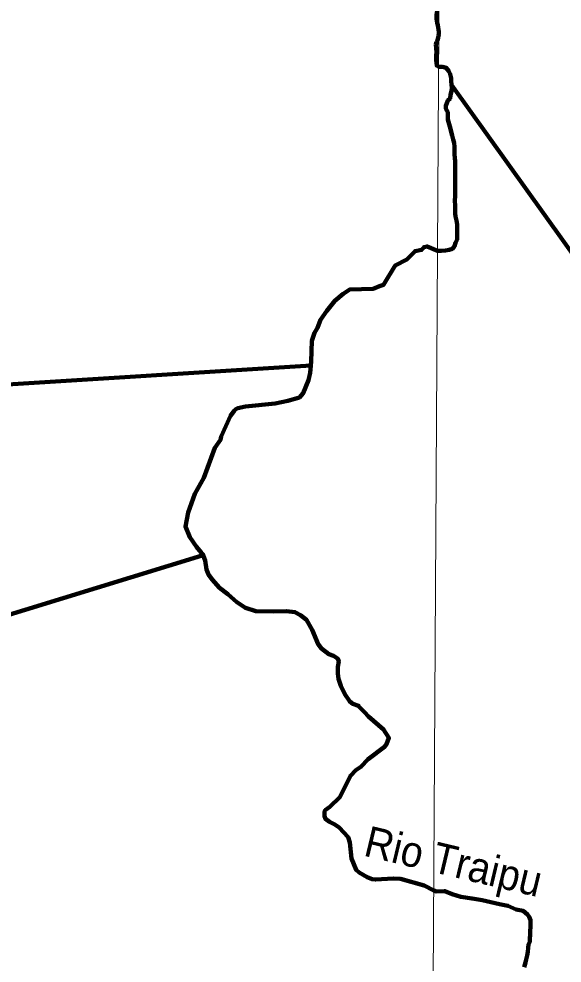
# Model space of a CAD drawing. Extents: x 553962 to 842807, y 8883888 to 9032388.
# Drawn here: x 712578 to 721413, y 8908376 to 8923744 of the extents above; entities that cross this region are included whole.
import ezdxf
from ezdxf.enums import TextEntityAlignment as Align

# ---------------------------------------------------------------- set-up
doc = ezdxf.new("R2010")
doc.units = 0
doc.header["$LTSCALE"] = 150
for name, color, linetype, lineweight in [('1', 7, 'Continuous', 13), ('24', 7, 'Continuous', 25), ('53', 7, 'Continuous', 106), ('9', 7, 'Continuous', 90)]:
    doc.layers.add(name, color=color, linetype=linetype, lineweight=lineweight)
doc.layers.add('49', color=7, linetype='Continuous')

msp = doc.modelspace()

# ---------------------------------------------------------------- linework, layer by layer
at = {"layer": '1'}
msp.add_lwpolyline([(719978.9, 9023574.5), (719561.6, 8949232.2), (719215.6, 8890710.6)], dxfattribs=at)
at = {"layer": '24', "lineweight": 53}
msp.add_line((719358.5, 8923328.1), (719358.6, 8923326.6), dxfattribs=at)
for points in [[(719358.6, 8923326.6), (719372.1, 8923197), (719363, 8923148), (719367.5, 8923075.7), (719375.1, 8922983.9), (719405.7, 8922963.6)], [(719405.7, 8922963.6), (719467, 8922963.5), (719527.9, 8922947.8), (719573.3, 8922891.5), (719593.3, 8922845.5), (719608.1, 8922779.2), (719607.8, 8922728.2), (719612.5, 8922677.3), (719617.2, 8922621.2), (719616.8, 8922565.2), (719596.1, 8922509.3), (719590.6, 8922448.2), (719555.4, 8922413.6), (719520.2, 8922331.3), (719524.1, 8922280.4), (719553.5, 8922224.3), (719553.1, 8922173.4), (719552.7, 8922107.2), (719587.5, 8921989.8), (719627.2, 8921846.9), (719642, 8921780.6), (719656.8, 8921724.4), (719661.5, 8921663.3), (719661, 8921586.9), (719665.7, 8921535.9), (719670.4, 8921479.9), (719675.1, 8921423.8), (719674.7, 8921357.6), (719674.3, 8921301.6), (719673.9, 8921240.4), (719673.5, 8921184.4), (719673.1, 8921123.3), (719672.6, 8921057.1), (719672.1, 8920985.7), (719671.7, 8920929.7), (719671.3, 8920863.5), (719670.7, 8920782), (719675.3, 8920705.6), (719674.8, 8920644.4), (719674.4, 8920578.2), (719679.1, 8920527.2), (719693.9, 8920460.9), (719703.7, 8920399.8), (719708.3, 8920328.4), (719707.9, 8920272.4), (719707.5, 8920211.2), (719707.1, 8920155.2), (719681.3, 8920099.3), (719660.5, 8920043.4), (719629.7, 8920002.9), (719573.7, 8919982.9), (719517.6, 8919973.1), (719446.4, 8919968.4), (719388, 8919968.8)], [(719388, 8919968.8), (719217, 8920039.9), (719168.4, 8920030.7), (719126.8, 8919983.7), (719021.9, 8919963.8), (718888.7, 8919829.8), (718888.7, 8919829.8)], [(718888.7, 8919829.8), (718698.9, 8919728.1), (718508.1, 8919414.8), (718441.7, 8919396.1), (718342.3, 8919352.7), (717962.6, 8919341.8), (717850.2, 8919266.6), (717715.4, 8919155.6), (717584.3, 8918993), (717484.9, 8918843.2), (717433.5, 8918714), (717386.5, 8918633.6), (717343.6, 8918502.1), (717334.1, 8918168.6), (717316.4, 8917983.3), (717287.5, 8917863.5), (717202.1, 8917652.5), (717139.9, 8917584.2), (716949.9, 8917526.3), (716744.6, 8917482.9), (716262.7, 8917433.2), (716138.9, 8917405.7), (716105.4, 8917390.9), (716076.8, 8917365.2), (716021.3, 8917281.8), (715870.4, 8916945.9), (715855.1, 8916891.8), (715765.5, 8916761), (715585.2, 8916273.3), (715439.9, 8916014.5), (715332.6, 8915712.1), (715285.6, 8915483), (715360.4, 8915309.1), (715466.5, 8915151.7), (715544.8, 8915057.8), (715568.8, 8915033.9), (715582.8, 8914999.5)], [(715582.8, 8914999.5), (715607.3, 8914926.5), (715630.8, 8914782.1), (715664.2, 8914698.4), (715720.4, 8914621.3), (715841.4, 8914484.8), (715976.3, 8914382.9), (716121.9, 8914251.7), (716262.7, 8914158.2), (716430.6, 8914102.4), (716723.3, 8914098.2), (716931, 8914106.3), (717067.3, 8914089.8), (717160, 8914040), (717258.6, 8913960.8), (717350.2, 8913798.9), (717444.9, 8913569.6), (717500.7, 8913495.3), (717620.4, 8913403.7), (717696.9, 8913374.6), (717753.4, 8913338.3), (717771.3, 8913315.3), (717779.7, 8913284.7), (717767.4, 8913198.7), (717765.2, 8913088.6), (717776, 8913003.3), (717816.4, 8912891.5), (717881.6, 8912752), (717959.7, 8912633.8), (718012.2, 8912595.1), (718103.9, 8912566), (718108.4, 8912552.9), (718200.6, 8912462.7), (718263.8, 8912388), (718510.9, 8912180.7), (718595.9, 8912042.5), (718559.6, 8911942), (718525.1, 8911895.3), (718256.7, 8911695.7), (718139.8, 8911569.1), (718058.8, 8911518.2), (717971, 8911425.9), (717799.8, 8911079.5), (717637.2, 8910919.9), (717559.9, 8910863.9), (717548.7, 8910844.9), (717546.6, 8910765.8), (717564.2, 8910723.9), (717629.5, 8910673.2), (717717.9, 8910632.5), (717786.1, 8910583.9), (717932.5, 8910426.1), (717961.9, 8910338.5), (717987.1, 8910076.6), (718063.3, 8909892.7), (718110.2, 8909851.7), (718240.9, 8909774.5), (718323.8, 8909744.9), (718380.9, 8909735.3), (718665.9, 8909753.1), (718783.6, 8909747.4), (719169.5, 8909639.4), (719326.4, 8909556.3)], [(719326.4, 8909556.3), (719371.3, 8909542.5), (719371.3, 8909542.5), (719504.5, 8909548.1), (719504.5, 8909548.1), (719504.5, 8909548.1), (719626.5, 8909498.2)], [(719626.5, 8909498.2), (719765.2, 8909453.8), (719765.2, 8909453.8), (719765.2, 8909453.8), (719765.2, 8909453.8), (719948.4, 8909426.1), (719948.4, 8909426.1), (719948.4, 8909426.1), (720114.8, 8909398.4), (720114.8, 8909398.4), (720114.8, 8909398.4), (720392.3, 8909337.4), (720392.3, 8909337.4), (720392.3, 8909337.4), (720392.3, 8909337.4), (720531, 8909309.6), (720531, 8909309.6), (720531, 8909309.6), (720664.2, 8909248.6), (720780.7, 8909226.5), (720848.9, 8909167.8), (720879.1, 8909126.9), (720899.1, 8909075.8), (720898.7, 8909024.9), (720898.3, 8908963.8), (720892.8, 8908897.6), (720892.3, 8908831.3), (720886.9, 8908780.4), (720886.5, 8908724.4), (720865.8, 8908678.7), (720860.4, 8908622.7), (720854.9, 8908561.6), (720844.3, 8908500.6), (720828.6, 8908434.4), (720818, 8908383.6), (720797.2, 8908307.3)]]:
    msp.add_lwpolyline(points, dxfattribs=at)
msp.add_spline([(719411.8, 8923993.9), (719393.1, 8923985.6), (719389.3, 8923947.6), (719370.3, 8923807.2), (719381.7, 8923678.2), (719408.2, 8923534), (719404.4, 8923473.3), (719358.5, 8923328.1)], degree=3, dxfattribs=at)
at = {"layer": '53'}
msp.add_line((719358.5, 8923328.1), (719358.6, 8923326.6), dxfattribs=at)
msp.add_line((719358.5, 8923328.1), (719358.6, 8923326.6), dxfattribs=at)
msp.add_line((719358.5, 8923328.1), (719358.6, 8923326.6), dxfattribs=at)
for points in [[(719358.6, 8923326.6), (719372.1, 8923197), (719363, 8923148), (719367.5, 8923075.7), (719375.1, 8922983.9), (719405.7, 8922963.6)], [(719358.6, 8923326.6), (719372.1, 8923197), (719363, 8923148), (719367.5, 8923075.7), (719375.1, 8922983.9), (719405.7, 8922963.6)], [(719358.6, 8923326.6), (719372.1, 8923197), (719363, 8923148), (719367.5, 8923075.7), (719375.1, 8922983.9), (719405.7, 8922963.6)], [(719405.7, 8922963.6), (719467, 8922963.5), (719527.9, 8922947.8), (719573.3, 8922891.5), (719593.3, 8922845.5), (719608.1, 8922779.2), (719607.8, 8922728.2), (719612.5, 8922677.3), (719617.2, 8922621.2), (719616.8, 8922565.2), (719596.1, 8922509.3), (719590.6, 8922448.2), (719555.4, 8922413.6), (719520.2, 8922331.3), (719524.1, 8922280.4), (719553.5, 8922224.3), (719553.1, 8922173.4), (719552.7, 8922107.2), (719587.5, 8921989.8), (719627.2, 8921846.9), (719642, 8921780.6), (719656.8, 8921724.4), (719661.5, 8921663.3), (719661, 8921586.9), (719665.7, 8921535.9), (719670.4, 8921479.9), (719675.1, 8921423.8), (719674.7, 8921357.6), (719674.3, 8921301.6), (719673.9, 8921240.4), (719673.5, 8921184.4), (719673.1, 8921123.3), (719672.6, 8921057.1), (719672.1, 8920985.7), (719671.7, 8920929.7), (719671.3, 8920863.5), (719670.7, 8920782), (719675.3, 8920705.6), (719674.8, 8920644.4), (719674.4, 8920578.2), (719679.1, 8920527.2), (719693.9, 8920460.9), (719703.7, 8920399.8), (719708.3, 8920328.4), (719707.9, 8920272.4), (719707.5, 8920211.2), (719707.1, 8920155.2), (719681.3, 8920099.3), (719660.5, 8920043.4), (719629.7, 8920002.9), (719573.7, 8919982.9), (719517.6, 8919973.1), (719446.4, 8919968.4), (719388, 8919968.8)], [(719405.7, 8922963.6), (719467, 8922963.5), (719527.9, 8922947.8), (719573.3, 8922891.5), (719593.3, 8922845.5), (719608.1, 8922779.2), (719607.8, 8922728.2), (719612.5, 8922677.3), (719617.2, 8922621.2), (719616.8, 8922565.2), (719596.1, 8922509.3), (719590.6, 8922448.2), (719555.4, 8922413.6), (719520.2, 8922331.3), (719524.1, 8922280.4), (719553.5, 8922224.3), (719553.1, 8922173.4), (719552.7, 8922107.2), (719587.5, 8921989.8), (719627.2, 8921846.9), (719642, 8921780.6), (719656.8, 8921724.4), (719661.5, 8921663.3), (719661, 8921586.9), (719665.7, 8921535.9), (719670.4, 8921479.9), (719675.1, 8921423.8), (719674.7, 8921357.6), (719674.3, 8921301.6), (719673.9, 8921240.4), (719673.5, 8921184.4), (719673.1, 8921123.3), (719672.6, 8921057.1), (719672.1, 8920985.7), (719671.7, 8920929.7), (719671.3, 8920863.5), (719670.7, 8920782), (719675.3, 8920705.6), (719674.8, 8920644.4), (719674.4, 8920578.2), (719679.1, 8920527.2), (719693.9, 8920460.9), (719703.7, 8920399.8), (719708.3, 8920328.4), (719707.9, 8920272.4), (719707.5, 8920211.2), (719707.1, 8920155.2), (719681.3, 8920099.3), (719660.5, 8920043.4), (719629.7, 8920002.9), (719573.7, 8919982.9), (719517.6, 8919973.1), (719446.4, 8919968.4), (719388, 8919968.8)], [(719405.7, 8922963.6), (719467, 8922963.5), (719527.9, 8922947.8), (719573.3, 8922891.5), (719593.3, 8922845.5), (719608.1, 8922779.2), (719607.8, 8922728.2), (719612.5, 8922677.3), (719617.2, 8922621.2), (719616.8, 8922565.2), (719596.1, 8922509.3), (719590.6, 8922448.2), (719555.4, 8922413.6), (719520.2, 8922331.3), (719524.1, 8922280.4), (719553.5, 8922224.3), (719553.1, 8922173.4), (719552.7, 8922107.2), (719587.5, 8921989.8), (719627.2, 8921846.9), (719642, 8921780.6), (719656.8, 8921724.4), (719661.5, 8921663.3), (719661, 8921586.9), (719665.7, 8921535.9), (719670.4, 8921479.9), (719675.1, 8921423.8), (719674.7, 8921357.6), (719674.3, 8921301.6), (719673.9, 8921240.4), (719673.5, 8921184.4), (719673.1, 8921123.3), (719672.6, 8921057.1), (719672.1, 8920985.7), (719671.7, 8920929.7), (719671.3, 8920863.5), (719670.7, 8920782), (719675.3, 8920705.6), (719674.8, 8920644.4), (719674.4, 8920578.2), (719679.1, 8920527.2), (719693.9, 8920460.9), (719703.7, 8920399.8), (719708.3, 8920328.4), (719707.9, 8920272.4), (719707.5, 8920211.2), (719707.1, 8920155.2), (719681.3, 8920099.3), (719660.5, 8920043.4), (719629.7, 8920002.9), (719573.7, 8919982.9), (719517.6, 8919973.1), (719446.4, 8919968.4), (719388, 8919968.8)], [(719388, 8919968.8), (719217, 8920039.9), (719168.4, 8920030.7), (719126.8, 8919983.7), (719021.9, 8919963.8), (718888.7, 8919829.8), (718888.7, 8919829.8)], [(719388, 8919968.8), (719217, 8920039.9), (719168.4, 8920030.7), (719126.8, 8919983.7), (719021.9, 8919963.8), (718888.7, 8919829.8), (718888.7, 8919829.8)], [(719388, 8919968.8), (719217, 8920039.9), (719168.4, 8920030.7), (719126.8, 8919983.7), (719021.9, 8919963.8), (718888.7, 8919829.8), (718888.7, 8919829.8)], [(718888.7, 8919829.8), (718698.9, 8919728.1), (718508.1, 8919414.8), (718441.7, 8919396.1), (718342.3, 8919352.7), (717962.6, 8919341.8), (717850.2, 8919266.6), (717715.4, 8919155.6), (717584.3, 8918993), (717484.9, 8918843.2), (717433.5, 8918714), (717386.5, 8918633.6), (717343.6, 8918502.1), (717334.1, 8918168.6), (717316.4, 8917983.3), (717287.5, 8917863.5), (717202.1, 8917652.5), (717139.9, 8917584.2), (716949.9, 8917526.3), (716744.6, 8917482.9), (716262.7, 8917433.2), (716138.9, 8917405.7), (716105.4, 8917390.9), (716076.8, 8917365.2), (716021.3, 8917281.8), (715870.4, 8916945.9), (715855.1, 8916891.8), (715765.5, 8916761), (715585.2, 8916273.3), (715439.9, 8916014.5), (715332.6, 8915712.1), (715285.6, 8915483), (715360.4, 8915309.1), (715466.5, 8915151.7), (715544.8, 8915057.8), (715568.8, 8915033.9), (715582.8, 8914999.5)], [(718888.7, 8919829.8), (718698.9, 8919728.1), (718508.1, 8919414.8), (718441.7, 8919396.1), (718342.3, 8919352.7), (717962.6, 8919341.8), (717850.2, 8919266.6), (717715.4, 8919155.6), (717584.3, 8918993), (717484.9, 8918843.2), (717433.5, 8918714), (717386.5, 8918633.6), (717343.6, 8918502.1), (717334.1, 8918168.6), (717316.4, 8917983.3), (717287.5, 8917863.5), (717202.1, 8917652.5), (717139.9, 8917584.2), (716949.9, 8917526.3), (716744.6, 8917482.9), (716262.7, 8917433.2), (716138.9, 8917405.7), (716105.4, 8917390.9), (716076.8, 8917365.2), (716021.3, 8917281.8), (715870.4, 8916945.9), (715855.1, 8916891.8), (715765.5, 8916761), (715585.2, 8916273.3), (715439.9, 8916014.5), (715332.6, 8915712.1), (715285.6, 8915483), (715360.4, 8915309.1), (715466.5, 8915151.7), (715544.8, 8915057.8), (715568.8, 8915033.9), (715582.8, 8914999.5)], [(718888.7, 8919829.8), (718698.9, 8919728.1), (718508.1, 8919414.8), (718441.7, 8919396.1), (718342.3, 8919352.7), (717962.6, 8919341.8), (717850.2, 8919266.6), (717715.4, 8919155.6), (717584.3, 8918993), (717484.9, 8918843.2), (717433.5, 8918714), (717386.5, 8918633.6), (717343.6, 8918502.1), (717334.1, 8918168.6), (717316.4, 8917983.3), (717287.5, 8917863.5), (717202.1, 8917652.5), (717139.9, 8917584.2), (716949.9, 8917526.3), (716744.6, 8917482.9), (716262.7, 8917433.2), (716138.9, 8917405.7), (716105.4, 8917390.9), (716076.8, 8917365.2), (716021.3, 8917281.8), (715870.4, 8916945.9), (715855.1, 8916891.8), (715765.5, 8916761), (715585.2, 8916273.3), (715439.9, 8916014.5), (715332.6, 8915712.1), (715285.6, 8915483), (715360.4, 8915309.1), (715466.5, 8915151.7), (715544.8, 8915057.8), (715568.8, 8915033.9), (715582.8, 8914999.5)], [(715582.8, 8914999.5), (715607.3, 8914926.5), (715630.8, 8914782.1), (715664.2, 8914698.4), (715720.4, 8914621.3), (715841.4, 8914484.8), (715976.3, 8914382.9), (716121.9, 8914251.7), (716262.7, 8914158.2), (716430.6, 8914102.4), (716723.3, 8914098.2), (716931, 8914106.3), (717067.3, 8914089.8), (717160, 8914040), (717258.6, 8913960.8), (717350.2, 8913798.9), (717444.9, 8913569.6), (717500.7, 8913495.3), (717620.4, 8913403.7), (717696.9, 8913374.6), (717753.4, 8913338.3), (717771.3, 8913315.3), (717779.7, 8913284.7), (717767.4, 8913198.7), (717765.2, 8913088.6), (717776, 8913003.3), (717816.4, 8912891.5), (717881.6, 8912752), (717959.7, 8912633.8), (718012.2, 8912595.1), (718103.9, 8912566), (718108.4, 8912552.9), (718200.6, 8912462.7), (718263.8, 8912388), (718510.9, 8912180.7), (718595.9, 8912042.5), (718559.6, 8911942), (718525.1, 8911895.3), (718256.7, 8911695.7), (718139.8, 8911569.1), (718058.8, 8911518.2), (717971, 8911425.9), (717799.8, 8911079.5), (717637.2, 8910919.9), (717559.9, 8910863.9), (717548.7, 8910844.9), (717546.6, 8910765.8), (717564.2, 8910723.9), (717629.5, 8910673.2), (717717.9, 8910632.5), (717786.1, 8910583.9), (717932.5, 8910426.1), (717961.9, 8910338.5), (717987.1, 8910076.6), (718063.3, 8909892.7), (718110.2, 8909851.7), (718240.9, 8909774.5), (718323.8, 8909744.9), (718380.9, 8909735.3), (718665.9, 8909753.1), (718783.6, 8909747.4), (719169.5, 8909639.4), (719326.4, 8909556.3)], [(715582.8, 8914999.5), (715607.3, 8914926.5), (715630.8, 8914782.1), (715664.2, 8914698.4), (715720.4, 8914621.3), (715841.4, 8914484.8), (715976.3, 8914382.9), (716121.9, 8914251.7), (716262.7, 8914158.2), (716430.6, 8914102.4), (716723.3, 8914098.2), (716931, 8914106.3), (717067.3, 8914089.8), (717160, 8914040), (717258.6, 8913960.8), (717350.2, 8913798.9), (717444.9, 8913569.6), (717500.7, 8913495.3), (717620.4, 8913403.7), (717696.9, 8913374.6), (717753.4, 8913338.3), (717771.3, 8913315.3), (717779.7, 8913284.7), (717767.4, 8913198.7), (717765.2, 8913088.6), (717776, 8913003.3), (717816.4, 8912891.5), (717881.6, 8912752), (717959.7, 8912633.8), (718012.2, 8912595.1), (718103.9, 8912566), (718108.4, 8912552.9), (718200.6, 8912462.7), (718263.8, 8912388), (718510.9, 8912180.7), (718595.9, 8912042.5), (718559.6, 8911942), (718525.1, 8911895.3), (718256.7, 8911695.7), (718139.8, 8911569.1), (718058.8, 8911518.2), (717971, 8911425.9), (717799.8, 8911079.5), (717637.2, 8910919.9), (717559.9, 8910863.9), (717548.7, 8910844.9), (717546.6, 8910765.8), (717564.2, 8910723.9), (717629.5, 8910673.2), (717717.9, 8910632.5), (717786.1, 8910583.9), (717932.5, 8910426.1), (717961.9, 8910338.5), (717987.1, 8910076.6), (718063.3, 8909892.7), (718110.2, 8909851.7), (718240.9, 8909774.5), (718323.8, 8909744.9), (718380.9, 8909735.3), (718665.9, 8909753.1), (718783.6, 8909747.4), (719169.5, 8909639.4), (719326.4, 8909556.3)], [(715582.8, 8914999.5), (715607.3, 8914926.5), (715630.8, 8914782.1), (715664.2, 8914698.4), (715720.4, 8914621.3), (715841.4, 8914484.8), (715976.3, 8914382.9), (716121.9, 8914251.7), (716262.7, 8914158.2), (716430.6, 8914102.4), (716723.3, 8914098.2), (716931, 8914106.3), (717067.3, 8914089.8), (717160, 8914040), (717258.6, 8913960.8), (717350.2, 8913798.9), (717444.9, 8913569.6), (717500.7, 8913495.3), (717620.4, 8913403.7), (717696.9, 8913374.6), (717753.4, 8913338.3), (717771.3, 8913315.3), (717779.7, 8913284.7), (717767.4, 8913198.7), (717765.2, 8913088.6), (717776, 8913003.3), (717816.4, 8912891.5), (717881.6, 8912752), (717959.7, 8912633.8), (718012.2, 8912595.1), (718103.9, 8912566), (718108.4, 8912552.9), (718200.6, 8912462.7), (718263.8, 8912388), (718510.9, 8912180.7), (718595.9, 8912042.5), (718559.6, 8911942), (718525.1, 8911895.3), (718256.7, 8911695.7), (718139.8, 8911569.1), (718058.8, 8911518.2), (717971, 8911425.9), (717799.8, 8911079.5), (717637.2, 8910919.9), (717559.9, 8910863.9), (717548.7, 8910844.9), (717546.6, 8910765.8), (717564.2, 8910723.9), (717629.5, 8910673.2), (717717.9, 8910632.5), (717786.1, 8910583.9), (717932.5, 8910426.1), (717961.9, 8910338.5), (717987.1, 8910076.6), (718063.3, 8909892.7), (718110.2, 8909851.7), (718240.9, 8909774.5), (718323.8, 8909744.9), (718380.9, 8909735.3), (718665.9, 8909753.1), (718783.6, 8909747.4), (719169.5, 8909639.4), (719326.4, 8909556.3)], [(719326.4, 8909556.3), (719371.3, 8909542.5), (719371.3, 8909542.5), (719504.5, 8909548.1), (719504.5, 8909548.1), (719504.5, 8909548.1), (719626.5, 8909498.2)], [(719326.4, 8909556.3), (719371.3, 8909542.5), (719371.3, 8909542.5), (719504.5, 8909548.1), (719504.5, 8909548.1), (719504.5, 8909548.1), (719626.5, 8909498.2)], [(719326.4, 8909556.3), (719371.3, 8909542.5), (719371.3, 8909542.5), (719504.5, 8909548.1), (719504.5, 8909548.1), (719504.5, 8909548.1), (719626.5, 8909498.2)], [(719626.5, 8909498.2), (719765.2, 8909453.8), (719765.2, 8909453.8), (719765.2, 8909453.8), (719765.2, 8909453.8), (719948.4, 8909426.1), (719948.4, 8909426.1), (719948.4, 8909426.1), (720114.8, 8909398.4), (720114.8, 8909398.4), (720114.8, 8909398.4), (720392.3, 8909337.4), (720392.3, 8909337.4), (720392.3, 8909337.4), (720392.3, 8909337.4), (720531, 8909309.6), (720531, 8909309.6), (720531, 8909309.6), (720664.2, 8909248.6), (720780.7, 8909226.5), (720848.9, 8909167.8), (720879.1, 8909126.9), (720899.1, 8909075.8), (720898.7, 8909024.9), (720898.3, 8908963.8), (720892.8, 8908897.6), (720892.3, 8908831.3), (720886.9, 8908780.4), (720886.5, 8908724.4), (720865.8, 8908678.7), (720860.4, 8908622.7), (720854.9, 8908561.6), (720844.3, 8908500.6), (720828.6, 8908434.4), (720818, 8908383.6), (720797.2, 8908307.3)], [(719626.5, 8909498.2), (719765.2, 8909453.8), (719765.2, 8909453.8), (719765.2, 8909453.8), (719765.2, 8909453.8), (719948.4, 8909426.1), (719948.4, 8909426.1), (719948.4, 8909426.1), (720114.8, 8909398.4), (720114.8, 8909398.4), (720114.8, 8909398.4), (720392.3, 8909337.4), (720392.3, 8909337.4), (720392.3, 8909337.4), (720392.3, 8909337.4), (720531, 8909309.6), (720531, 8909309.6), (720531, 8909309.6), (720664.2, 8909248.6), (720780.7, 8909226.5), (720848.9, 8909167.8), (720879.1, 8909126.9), (720899.1, 8909075.8), (720898.7, 8909024.9), (720898.3, 8908963.8), (720892.8, 8908897.6), (720892.3, 8908831.3), (720886.9, 8908780.4), (720886.5, 8908724.4), (720865.8, 8908678.7), (720860.4, 8908622.7), (720854.9, 8908561.6), (720844.3, 8908500.6), (720828.6, 8908434.4), (720818, 8908383.6), (720797.2, 8908307.3)], [(719626.5, 8909498.2), (719765.2, 8909453.8), (719765.2, 8909453.8), (719765.2, 8909453.8), (719765.2, 8909453.8), (719948.4, 8909426.1), (719948.4, 8909426.1), (719948.4, 8909426.1), (720114.8, 8909398.4), (720114.8, 8909398.4), (720114.8, 8909398.4), (720392.3, 8909337.4), (720392.3, 8909337.4), (720392.3, 8909337.4), (720392.3, 8909337.4), (720531, 8909309.6), (720531, 8909309.6), (720531, 8909309.6), (720664.2, 8909248.6), (720780.7, 8909226.5), (720848.9, 8909167.8), (720879.1, 8909126.9), (720899.1, 8909075.8), (720898.7, 8909024.9), (720898.3, 8908963.8), (720892.8, 8908897.6), (720892.3, 8908831.3), (720886.9, 8908780.4), (720886.5, 8908724.4), (720865.8, 8908678.7), (720860.4, 8908622.7), (720854.9, 8908561.6), (720844.3, 8908500.6), (720828.6, 8908434.4), (720818, 8908383.6), (720797.2, 8908307.3)]]:
    msp.add_lwpolyline(points, dxfattribs=at)
msp.add_spline([(719411.8, 8923993.9), (719393.1, 8923985.6), (719389.3, 8923947.6), (719370.3, 8923807.2), (719381.7, 8923678.2), (719408.2, 8923534), (719404.4, 8923473.3), (719358.5, 8923328.1)], degree=3, dxfattribs=at)
msp.add_spline([(719411.8, 8923993.9), (719393.1, 8923985.6), (719389.3, 8923947.6), (719370.3, 8923807.2), (719381.7, 8923678.2), (719408.2, 8923534), (719404.4, 8923473.3), (719358.5, 8923328.1)], degree=3, dxfattribs=at)
msp.add_spline([(719411.8, 8923993.9), (719393.1, 8923985.6), (719389.3, 8923947.6), (719370.3, 8923807.2), (719381.7, 8923678.2), (719408.2, 8923534), (719404.4, 8923473.3), (719358.5, 8923328.1)], degree=3, dxfattribs=at)
at = {"layer": '9'}
for p, q in [((719358.5, 8923328.1), (719358.6, 8923326.6)), ((702263.2, 8917164.2), (717332.2, 8918103.3)), ((710134.6, 8913345.1), (715561.4, 8915010.8))]:
    msp.add_line(p, q, dxfattribs=at)
for points in [[(719358.6, 8923326.6), (719372.1, 8923197), (719363, 8923148), (719367.5, 8923075.7), (719375.1, 8922983.9), (719405.7, 8922963.6)], [(719405.7, 8922963.6), (719467, 8922963.5), (719527.9, 8922947.8), (719573.3, 8922891.5), (719593.3, 8922845.5), (719608.1, 8922779.2), (719607.8, 8922728.2), (719612.5, 8922677.3), (719617.2, 8922621.2), (719616.8, 8922565.2), (719596.1, 8922509.3), (719590.6, 8922448.2), (719555.4, 8922413.6), (719520.2, 8922331.3), (719524.1, 8922280.4), (719553.5, 8922224.3), (719553.1, 8922173.4), (719552.7, 8922107.2), (719587.5, 8921989.8), (719627.2, 8921846.9), (719642, 8921780.6), (719656.8, 8921724.4), (719661.5, 8921663.3), (719661, 8921586.9), (719665.7, 8921535.9), (719670.4, 8921479.9), (719675.1, 8921423.8), (719674.7, 8921357.6), (719674.3, 8921301.6), (719673.9, 8921240.4), (719673.5, 8921184.4), (719673.1, 8921123.3), (719672.6, 8921057.1), (719672.1, 8920985.7), (719671.7, 8920929.7), (719671.3, 8920863.5), (719670.7, 8920782), (719675.3, 8920705.6), (719674.8, 8920644.4), (719674.4, 8920578.2), (719679.1, 8920527.2), (719693.9, 8920460.9), (719703.7, 8920399.8), (719708.3, 8920328.4), (719707.9, 8920272.4), (719707.5, 8920211.2), (719707.1, 8920155.2), (719681.3, 8920099.3), (719660.5, 8920043.4), (719629.7, 8920002.9), (719573.7, 8919982.9), (719517.6, 8919973.1), (719446.4, 8919968.4), (719388, 8919968.8)], [(741371.9, 8898310.2), (736775.3, 8899194.4), (730163.4, 8902976.8), (725291.2, 8902898), (725401.2, 8914588.3), (719613.1, 8922670.1)], [(719388, 8919968.8), (719217, 8920039.9), (719168.4, 8920030.7), (719126.8, 8919983.7), (719021.9, 8919963.8), (718888.7, 8919829.8), (718888.7, 8919829.8)], [(718888.7, 8919829.8), (718698.9, 8919728.1), (718508.1, 8919414.8), (718441.7, 8919396.1), (718342.3, 8919352.7), (717962.6, 8919341.8), (717850.2, 8919266.6), (717715.4, 8919155.6), (717584.3, 8918993), (717484.9, 8918843.2), (717433.5, 8918714), (717386.5, 8918633.6), (717343.6, 8918502.1), (717334.1, 8918168.6), (717327.9, 8918103.7)], [(717327.9, 8918103.7), (717316.4, 8917983.3), (717287.5, 8917863.5), (717202.1, 8917652.5), (717139.9, 8917584.2), (716949.9, 8917526.3), (716744.6, 8917482.9), (716262.7, 8917433.2), (716138.9, 8917405.7), (716105.4, 8917390.9), (716076.8, 8917365.2), (716021.3, 8917281.8), (715870.4, 8916945.9), (715855.1, 8916891.8), (715765.5, 8916761), (715585.2, 8916273.3), (715439.9, 8916014.5), (715332.6, 8915712.1), (715285.6, 8915483), (715360.4, 8915309.1), (715466.5, 8915151.7), (715544.8, 8915057.8), (715568.8, 8915033.9), (715582.8, 8914999.5), (715585.3, 8914991.8)], [(717327.9, 8918103.7), (717316.4, 8917983.3), (717287.5, 8917863.5), (717202.1, 8917652.5), (717139.9, 8917584.2), (716949.9, 8917526.3), (716744.6, 8917482.9), (716262.7, 8917433.2), (716138.9, 8917405.7), (716105.4, 8917390.9), (716076.8, 8917365.2), (716021.3, 8917281.8), (715870.4, 8916945.9), (715855.1, 8916891.8), (715765.5, 8916761), (715585.2, 8916273.3), (715439.9, 8916014.5), (715332.6, 8915712.1), (715285.6, 8915483), (715360.4, 8915309.1), (715466.5, 8915151.7), (715544.8, 8915057.8), (715568.8, 8915033.9), (715582.8, 8914999.5), (715585.3, 8914991.8)]]:
    msp.add_lwpolyline(points, dxfattribs=at)
msp.add_spline([(719411.8, 8923993.9), (719393.1, 8923985.6), (719389.3, 8923947.6), (719370.3, 8923807.2), (719381.7, 8923678.2), (719408.2, 8923534), (719404.4, 8923473.3), (719358.5, 8923328.1)], degree=3, dxfattribs=at)

# ---------------------------------------------------------------- texts
at = {"layer": '49', "width": 0.95}
msp.add_text('Rio Traipu', height=500, rotation=346.601, dxfattribs=at).set_placement((719591, 8909789.6), align=Align.CENTER)

doc.saveas('drawing.dxf')
